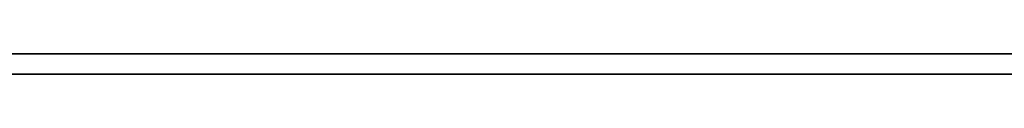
# Model space of a CAD drawing. Header units: inches. Extents: x -32 to 29.2, y -14.4 to 22.6.
# Tile 260 of 285: x -1.0607 to 0.7514, y 14.1807 to 14.2183. Entities that reach past the tile are written whole.
import ezdxf

# ---------------------------------------------------------------- set-up
doc = ezdxf.new("R2010")
doc.units = ezdxf.units.IN
doc.header["$MEASUREMENT"] = 0
doc.layers.add('Visible Narrow (ANSI)', color=7, linetype='Continuous', lineweight=35)

msp = doc.modelspace()

# ---------------------------------------------------------------- linework, layer by layer
at = {"layer": 'Visible Narrow (ANSI)'}
for p, q in [((-28.51039792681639, 14.21833944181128), (8.679602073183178, 14.21833944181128)), ((-28.51039792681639, 14.18072982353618), (8.679602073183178, 14.18072982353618))]:
    msp.add_line(p, q, dxfattribs=at)

doc.saveas('drawing.dxf')
